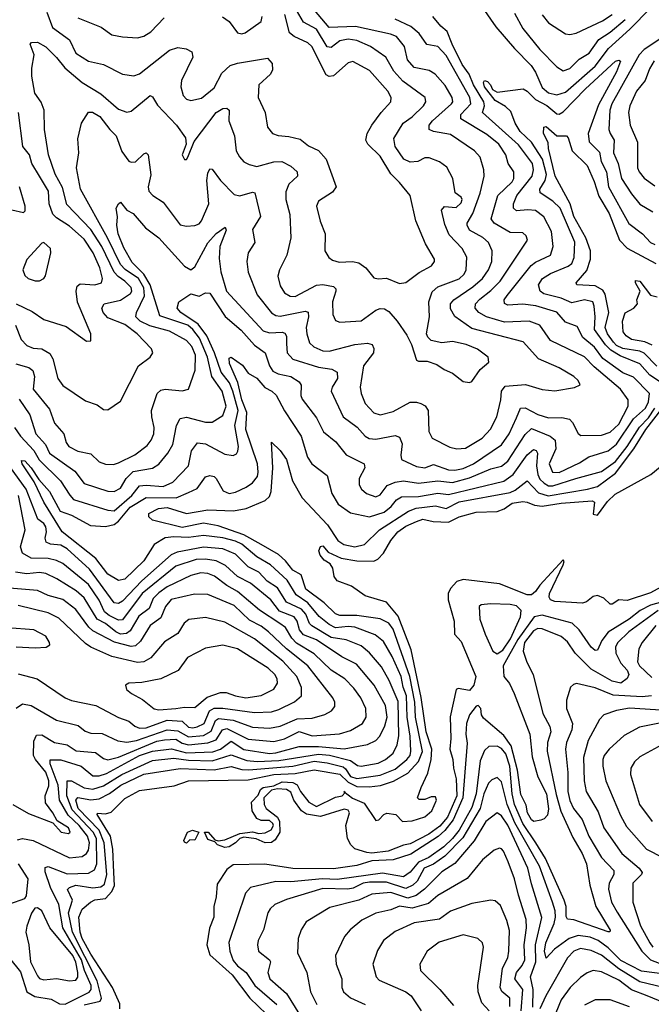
# Model space of a CAD drawing. Extents: x 1308313 to 1441400, y 959662 to 1036319.
# Tile 614 of 656: x 1393252 to 1396218, y 998336 to 1002960. Entities that reach past the tile are written whole.
import ezdxf

# ---------------------------------------------------------------- set-up
doc = ezdxf.new("R2010")
doc.units = 0

msp = doc.modelspace()

# ---------------------------------------------------------------- linework, layer by layer
at = {"layer": '0CON10XD'}
for points in [[(1395385, 1003076.9), (1395487.2, 1002927.2), (1395575.2, 1002825.2), (1395654.7, 1002745), (1395675, 1002714.4), (1395705, 1002641.8), (1395736.1, 1002616.1), (1395775, 1002607.5), (1395815, 1002620.4), (1395955, 1002742.4), (1396016.5, 1002825), (1396116.9, 1002915), (1396214.9, 1003015)], [(1393232, 1001525), (1393258, 1001458), (1393285, 1001430), (1393315, 1001417.5), (1393355, 1001414.7), (1393393.2, 1001393.2), (1393407.7, 1001367.7), (1393431.2, 1001275), (1393455, 1001241.5), (1393560.9, 1001170.9), (1393615, 1001151.9), (1393645, 1001130), (1393665, 1001128), (1393725, 1001169.2), (1393808.9, 1001335), (1393864, 1001375), (1393877.5, 1001395), (1393870, 1001415), (1393804, 1001485), (1393745, 1001528.6), (1393665, 1001560.5), (1393643.9, 1001585), (1393637.8, 1001605), (1393648.1, 1001625), (1393725, 1001643.3), (1393772, 1001675), (1393777.7, 1001685), (1393775, 1001702.7), (1393745, 1001732.4), (1393713.4, 1001753.4), (1393695, 1001774.3), (1393637.3, 1001895), (1393585, 1001975.2), (1393472.8, 1002092.8), (1393452.6, 1002172.6), (1393418.1, 1002235), (1393386.5, 1002325), (1393368.2, 1002445), (1393366.8, 1002535), (1393352.9, 1002572.9), (1393323.3, 1002615), (1393308.2, 1002695), (1393308, 1002732), (1393319.5, 1002795), (1393300.5, 1002845), (1393306.4, 1002853.6), (1393335, 1002855.4), (1393375, 1002833.2), (1393425, 1002783.3), (1393463.9, 1002733.9), (1393544.8, 1002664.8), (1393632.6, 1002612.6), (1393715, 1002540.8), (1393755, 1002525.4), (1393775, 1002530.4), (1393865, 1002604.3), (1393875, 1002597.5), (1393898.4, 1002558.4), (1393988.8, 1002465), (1394030, 1002405), (1394034.2, 1002375), (1394014.2, 1002325), (1394025, 1002304), (1394035, 1002303.8), (1394042, 1002315), (1394071.2, 1002388.8), (1394175, 1002524.5), (1394205, 1002543.6), (1394225, 1002544.3), (1394235.6, 1002535), (1394233.9, 1002485), (1394260.7, 1002415), (1394268.8, 1002345), (1394283.3, 1002316.7), (1394305, 1002293.3), (1394329.5, 1002279.5), (1394365, 1002270.9), (1394445, 1002293.2), (1394483.3, 1002295), (1394525, 1002272.9), (1394555, 1002245.6), (1394556.4, 1002225), (1394515, 1002187.8), (1394501.4, 1002151.4), (1394502.1, 1002115), (1394520.6, 1002045), (1394525.4, 1001935), (1394506.9, 1001855), (1394472.1, 1001785), (1394464.6, 1001755), (1394475, 1001710), (1394495, 1001676.9), (1394522.1, 1001662.1), (1394545, 1001660.8), (1394645, 1001713.8), (1394675, 1001715.8), (1394725, 1001707.7), (1394735.9, 1001695.9), (1394737.1, 1001685), (1394721.5, 1001635), (1394722.7, 1001575), (1394735, 1001547.5), (1394755, 1001538.9), (1394855, 1001546), (1394925, 1001595.4), (1394945, 1001603.8), (1394965, 1001602.9), (1394985, 1001590.5), (1395024.4, 1001545), (1395069.2, 1001479.2), (1395091.9, 1001435), (1395115, 1001361.2), (1395125, 1001355.8), (1395165, 1001356.9), (1395210.9, 1001340.9), (1395245, 1001317.1), (1395285, 1001300), (1395335, 1001260.8), (1395365, 1001256), (1395375, 1001261.2), (1395415, 1001318), (1395455, 1001351.2), (1395452.5, 1001375), (1395402.4, 1001412.4), (1395349.2, 1001435), (1395285, 1001449.3), (1395235, 1001442.7), (1395185, 1001452.9), (1395168.6, 1001468.6), (1395162.7, 1001485), (1395176.6, 1001565), (1395173.8, 1001635), (1395188.2, 1001681.8), (1395215, 1001706.2), (1395315, 1001742.9), (1395338.8, 1001765), (1395348.9, 1001785), (1395352.2, 1001845), (1395329.3, 1001885), (1395269.4, 1001949.4), (1395248.2, 1001998.2), (1395232, 1002065), (1395246.4, 1002083.6), (1395301.7, 1002078.3), (1395325, 1002100.8), (1395329.3, 1002115), (1395325, 1002127.3), (1395296.8, 1002146.8), (1395286.5, 1002215), (1395257.8, 1002267.7), (1395222.9, 1002292.9), (1395175, 1002311.8), (1395155, 1002311.8), (1395121.4, 1002295), (1395085, 1002291.2), (1395055.2, 1002305.2), (1395015.7, 1002365), (1395008.5, 1002401.5), (1395052.7, 1002475), (1395095, 1002504.2), (1395148.2, 1002555), (1395159.2, 1002575), (1395155.3, 1002595.2), (1395050.8, 1002670.8), (1395008.7, 1002718.7), (1394971.3, 1002785), (1394900, 1002835), (1394835, 1002863.3), (1394795, 1002868.9), (1394755, 1002860.2), (1394715, 1002829.7), (1394695, 1002832.7), (1394645.1, 1002915.1), (1394585, 1002949.3), (1394552.2, 1003005)], [(1393233.4, 1001343.4), (1393295, 1001327.3), (1393313.3, 1001313.3), (1393321.6, 1001285), (1393314.7, 1001225), (1393391.6, 1001131.6), (1393414.6, 1001065), (1393458.8, 1001015), (1393470.3, 1000975), (1393482.8, 1000955), (1393525, 1000934.3), (1393585, 1000921.1), (1393625, 1000883.8), (1393655, 1000872), (1393691.8, 1000871.8), (1393715, 1000879.4), (1393792.8, 1000917.2), (1393850.1, 1000959.9), (1393869.1, 1000985), (1393881.6, 1001015), (1393883.4, 1001045), (1393871.6, 1001095), (1393871.3, 1001125), (1393897.9, 1001205), (1393915, 1001220.9), (1393934.7, 1001225.3), (1394015, 1001217.5), (1394043.8, 1001225), (1394075.3, 1001315), (1394077.6, 1001385), (1394059.8, 1001425), (1394035, 1001454.3), (1393955, 1001496.7), (1393863.2, 1001523.2), (1393818, 1001545), (1393797.6, 1001565), (1393799.7, 1001585), (1393837.1, 1001662.9), (1393835, 1001701.4), (1393809, 1001745), (1393746.9, 1001786.9), (1393725, 1001810.8), (1393664.4, 1001935), (1393537.3, 1002165), (1393518.2, 1002265), (1393530, 1002335), (1393525, 1002400), (1393542.5, 1002475), (1393574.4, 1002525.6), (1393593.6, 1002526.4), (1393628.5, 1002505), (1393675, 1002444.6), (1393704.7, 1002415), (1393730.9, 1002340.9), (1393765, 1002296.2), (1393775, 1002290.4), (1393795, 1002292.3), (1393835, 1002330), (1393845, 1002334.4), (1393855, 1002326.2), (1393868.3, 1002231.7), (1393855.4, 1002175), (1393858.8, 1002155), (1393876.9, 1002135), (1393925, 1002103.3), (1394005, 1001996.9), (1394035, 1001990.6), (1394075, 1001994.4), (1394095, 1002002.2), (1394106.2, 1002015), (1394140.3, 1002095), (1394130.2, 1002205), (1394135, 1002240), (1394145, 1002260), (1394155, 1002257.5), (1394195.2, 1002205.2), (1394258.7, 1002138.7), (1394285, 1002133.2), (1394345, 1002149.6), (1394356.7, 1002146.7), (1394383.3, 1002036.7), (1394345.5, 1001975), (1394356.1, 1001913.9), (1394324.6, 1001865), (1394317.9, 1001825), (1394324, 1001775), (1394367.7, 1001667.7), (1394435, 1001583.4), (1394455, 1001571.1), (1394475, 1001567.8), (1394591.8, 1001591.8), (1394606.7, 1001586.8), (1394608.1, 1001565), (1394597.9, 1001515), (1394600, 1001485), (1394613.2, 1001443.2), (1394633.4, 1001423.4), (1394675, 1001405.7), (1394705, 1001403.8), (1394825, 1001434.2), (1394885, 1001440.3), (1394906.7, 1001435), (1394915.3, 1001415.3), (1394912.9, 1001395), (1394866.4, 1001335), (1394850.9, 1001235), (1394855.3, 1001205.3), (1394875, 1001157.8), (1394914.4, 1001114.4), (1394945, 1001104.7), (1395005, 1001120.6), (1395085, 1001163.8), (1395115, 1001164.5), (1395135, 1001157.5), (1395156.5, 1001146.5), (1395170, 1001125), (1395173.6, 1001026.4), (1395188.6, 1000995), (1395272.6, 1000952.6), (1395305, 1000944.7), (1395345, 1000947.3), (1395423.8, 1000995), (1395463.2, 1001036.8), (1395492.4, 1001095), (1395512.1, 1001175), (1395515.3, 1001215), (1395531.6, 1001238.4), (1395626.8, 1001246.8), (1395705, 1001222.9), (1395765, 1001217.3), (1395857.5, 1001232.5), (1395883.3, 1001245), (1395874.3, 1001265), (1395855, 1001284.4), (1395785.2, 1001325.2), (1395687.8, 1001367.8), (1395617.1, 1001447.1), (1395375, 1001509.5), (1395295.8, 1001565.8), (1395275, 1001602), (1395275.3, 1001625), (1395291.1, 1001645), (1395379.7, 1001705), (1395424.9, 1001745.1), (1395452.8, 1001785), (1395468.4, 1001825), (1395470.3, 1001875), (1395453.9, 1001913.9), (1395426.8, 1001936.8), (1395365, 1001972.2), (1395352.6, 1001995), (1395352.9, 1002005), (1395380.5, 1002049.5), (1395414.2, 1002145), (1395433.1, 1002225), (1395431.8, 1002255), (1395415, 1002314.2), (1395388.2, 1002345), (1395275, 1002421.6), (1395195, 1002435.4), (1395174.5, 1002445), (1395175.4, 1002465), (1395191.2, 1002485), (1395280, 1002565), (1395285.3, 1002575), (1395283.6, 1002595), (1395250.7, 1002650.7), (1395202.3, 1002705), (1395175, 1002721.4), (1395105, 1002735.7), (1395072.3, 1002772.3), (1395058.4, 1002835), (1395021.3, 1002881.3), (1394992.6, 1002892.6), (1394828.1, 1002928.1), (1394705, 1002924.3), (1394636.9, 1003005)], [(1393227.8, 1001045), (1393255.2, 1001005), (1393317.7, 1000937.7), (1393343.7, 1000893.7), (1393444, 1000794), (1393486.4, 1000726.4), (1393505, 1000707.4), (1393665, 1000657.5), (1393695, 1000653.7), (1393778.8, 1000725), (1393815, 1000771), (1393845, 1000774.6), (1393925, 1000767.7), (1393971.1, 1000788.9), (1394044.8, 1000865.2), (1394059.2, 1000935), (1394086.9, 1000973.1), (1394125, 1000968.1), (1394215, 1000920), (1394255, 1000913.6), (1394269.2, 1000920.8), (1394276.9, 1000933.1), (1394278.7, 1000955), (1394262.5, 1001055), (1394278.2, 1001125), (1394253.1, 1001215), (1394237.1, 1001255), (1394198.4, 1001305), (1394167.3, 1001395), (1394131.2, 1001475), (1394089.8, 1001529.8), (1394009.1, 1001585), (1393991.6, 1001605), (1393998.9, 1001635), (1394055, 1001673.4), (1394095, 1001662.5), (1394125, 1001678.1), (1394145, 1001675.5), (1394216.8, 1001566.8), (1394291.4, 1001501.4), (1394355, 1001431.1), (1394405, 1001395.5), (1394424.3, 1001335), (1394440.1, 1001310.1), (1394465, 1001296.9), (1394525, 1001284.7), (1394565, 1001258.9), (1394573.9, 1001243.9), (1394572.3, 1001195), (1394578.5, 1001178.5), (1394645, 1001090.5), (1394677.9, 1001025), (1394737, 1000977), (1394753.9, 1000956.1), (1394785, 1000917.2), (1394870, 1000875), (1394872.7, 1000855), (1394846, 1000805), (1394845.4, 1000775), (1394857.3, 1000755), (1394880, 1000735), (1394925, 1000718.8), (1394945, 1000728.5), (1394978.1, 1000771.9), (1395015, 1000788.8), (1395055, 1000794.4), (1395125, 1000783.3), (1395215, 1000794), (1395285, 1000786.4), (1395365, 1000808.1), (1395465, 1000850.5), (1395515, 1000863.3), (1395545, 1000886.7), (1395625, 1001012.4), (1395655, 1001040.2), (1395743.6, 1001005), (1395767.1, 1000985), (1395770.5, 1000945), (1395738.3, 1000875), (1395754.8, 1000834.8), (1395785, 1000834.2), (1395881.4, 1000878.6), (1395925, 1000906.7), (1396015, 1000936), (1396055, 1000966), (1396135.1, 1001084.9), (1396191.2, 1001135), (1396205.7, 1001165), (1396209.6, 1001205), (1396135, 1001281.8), (1396085, 1001302.3), (1395989.8, 1001369.8), (1395951.5, 1001421.5), (1395896.9, 1001466.9), (1395869.9, 1001519.9), (1395815, 1001538.9), (1395775, 1001586.6), (1395675.7, 1001615.7), (1395615, 1001623.6), (1395545, 1001620), (1395528.1, 1001628.1), (1395527.3, 1001645), (1395540.5, 1001665), (1395653.9, 1001806.1), (1395675, 1001822.2), (1395745.5, 1001855), (1395756.6, 1001895), (1395749.2, 1001965), (1395713.5, 1002035), (1395673.8, 1002063.8), (1395637.6, 1002067.6), (1395585, 1002063.2), (1395571.6, 1002075), (1395571.4, 1002095), (1395586.9, 1002135), (1395658.9, 1002225), (1395664.8, 1002255), (1395660.4, 1002285), (1395595, 1002371.9), (1395425.8, 1002525), (1395435.1, 1002555), (1395431, 1002575), (1395382.5, 1002655), (1395362, 1002705), (1395330.5, 1002750.5), (1395282.2, 1002845), (1395260, 1002905), (1395230, 1002930), (1395192.2, 1002975)], [(1393248.6, 1001178.6), (1393299.2, 1001105), (1393327, 1001015), (1393373, 1000965), (1393392, 1000925), (1393509.9, 1000839.9), (1393555, 1000782.7), (1393665, 1000745.8), (1393694.7, 1000744.7), (1393725, 1000759.4), (1393752, 1000805), (1393785, 1000839), (1393875, 1000853.8), (1393905, 1000872.1), (1393948, 1000925), (1393970.8, 1000965), (1393987.5, 1001055), (1394005, 1001087.1), (1394035, 1001093.7), (1394125, 1001070.3), (1394155, 1001070.6), (1394205, 1001101.2), (1394221.6, 1001145), (1394202.4, 1001215), (1394154.2, 1001285), (1394133.2, 1001375), (1394096.4, 1001465), (1394065, 1001505.1), (1394040.8, 1001525), (1393909.5, 1001569.5), (1393864.7, 1001715), (1393835.4, 1001765.4), (1393780.2, 1001820.2), (1393741.5, 1001888.5), (1393714, 1001955), (1393707.7, 1001995), (1393711.6, 1002035), (1393704.7, 1002075), (1393715, 1002096), (1393725, 1002102.5), (1393755, 1002066), (1393785, 1002050), (1393842.8, 1001982.7), (1393905, 1001935.3), (1394025, 1001802.4), (1394055, 1001785.9), (1394075, 1001799.6), (1394135, 1001911.9), (1394175, 1001955.9), (1394216.5, 1001986.5), (1394221.7, 1001971.7), (1394192.2, 1001895), (1394189.2, 1001839.2), (1394195.7, 1001775.7), (1394223.1, 1001685), (1394395, 1001499.7), (1394425, 1001490.2), (1394485, 1001492.4), (1394497.5, 1001487.5), (1394504.7, 1001474.7), (1394505, 1001437.5), (1394507.6, 1001395), (1394535, 1001366.4), (1394655, 1001327.6), (1394718.4, 1001318.4), (1394743.1, 1001305), (1394744.6, 1001275), (1394718.5, 1001235), (1394713.8, 1001215), (1394771.1, 1001095), (1394836.6, 1001046.6), (1394874, 1001004), (1394892.6, 1000992.6), (1394925, 1000989.8), (1395015, 1001006.9), (1395035, 1001000), (1395048.8, 1000968.8), (1395042.2, 1000915), (1395045.3, 1000895.3), (1395115, 1000861.1), (1395154.7, 1000855.3), (1395195, 1000870.8), (1395265, 1000846.2), (1395295, 1000844.2), (1395335, 1000853), (1395383.2, 1000875), (1395515, 1000964.1), (1395550.4, 1001015), (1395585, 1001090.6), (1395604.6, 1001135), (1395625, 1001137.3), (1395685, 1001106.5), (1395735, 1001089.8), (1395797.6, 1001092.4), (1395834.2, 1001084.2), (1395848.7, 1001068.7), (1395875, 1001016.9), (1395887.5, 1001007.5), (1395985, 1001008.4), (1396025, 1001022.6), (1396065, 1001060), (1396110, 1001145), (1396109.4, 1001175), (1396073.3, 1001225), (1395949.2, 1001329.2), (1395905, 1001376.8), (1395745, 1001454.1), (1395694.5, 1001525), (1395645, 1001544.1), (1395528.9, 1001538.9), (1395444.9, 1001564.9), (1395407.7, 1001585), (1395390.6, 1001605), (1395392.9, 1001625), (1395412.8, 1001647.2), (1395465, 1001687.8), (1395508.4, 1001731.6), (1395636.4, 1001925), (1395630.5, 1001945), (1395615, 1001959.5), (1395555, 1001960.6), (1395480, 1002005), (1395466.6, 1002025), (1395497.2, 1002135), (1395565, 1002199.1), (1395572, 1002215), (1395572.4, 1002245), (1395545.2, 1002285.2), (1395535, 1002325.5), (1395502.4, 1002375), (1395445, 1002421.3), (1395323.5, 1002495), (1395323.2, 1002515), (1395370.7, 1002565), (1395365.2, 1002595), (1395255, 1002792.5), (1395215, 1002834.1), (1395163.8, 1002843.8), (1395128.4, 1002895), (1395088.8, 1002928.8), (1395015, 1002962.4)], [(1393378.6, 1002995), (1393405, 1002923.2), (1393485.2, 1002865.2), (1393515, 1002803.1), (1393575, 1002765.9), (1393645, 1002750.4), (1393735, 1002704.6), (1393787.2, 1002697.2), (1393815, 1002706.1), (1393955, 1002816.9), (1393995, 1002829.2), (1394033.8, 1002823.8), (1394059.4, 1002809.4), (1394064.4, 1002785), (1394011.8, 1002675), (1394008.2, 1002645), (1394019.1, 1002605), (1394035, 1002587.5), (1394055, 1002580), (1394105, 1002592.3), (1394165, 1002640.8), (1394201, 1002709), (1394240, 1002745), (1394275, 1002755.9), (1394415, 1002778.9), (1394438.1, 1002755), (1394439.5, 1002725), (1394428.9, 1002705), (1394375.4, 1002655), (1394372.3, 1002595), (1394404.4, 1002525), (1394415.6, 1002455), (1394439.2, 1002425), (1394465, 1002416.2)], [(1393525, 1002969.5), (1393634.7, 1002924.7), (1393685, 1002889.5), (1393735, 1002880), (1393804.6, 1002874.6), (1393835, 1002882.5), (1393867.2, 1002902.8), (1393930.5, 1002969.5)], [(1394203.8, 1002973.8), (1394235, 1002951.4), (1394275, 1002898.6), (1394295, 1002893.3), (1394310.7, 1002899.3), (1394385, 1002951.2), (1394390.6, 1002975)], [(1394465, 1002416.2), (1394515, 1002411.9), (1394568.7, 1002398.7), (1394608.5, 1002368.5), (1394655.7, 1002345.7), (1394691.8, 1002305), (1394738.5, 1002175), (1394720.5, 1002149.5), (1394655, 1002107.8), (1394645.6, 1002085), (1394663.5, 1002013.5), (1394686.1, 1001955), (1394684.6, 1001874.6), (1394703.8, 1001843.8), (1394721.1, 1001831.1), (1394751.7, 1001821.7), (1394815, 1001824.1), (1394845, 1001818), (1394877.5, 1001795), (1394915, 1001748.5), (1394935, 1001743.2), (1394975, 1001747.1), (1395035, 1001721.5), (1395065, 1001726.7), (1395127.2, 1001772.7), (1395185.7, 1001805), (1395200.6, 1001825), (1395200.6, 1001835), (1395157.7, 1001907.7), (1395111.8, 1002015), (1395085, 1002133.8), (1395036.1, 1002196.1), (1394995, 1002236.2), (1394945, 1002320), (1394886.2, 1002375), (1394877.6, 1002395), (1394882.9, 1002425), (1394905.2, 1002464.8), (1394949.2, 1002525), (1394995.4, 1002575), (1394996.1, 1002595), (1394980.9, 1002625), (1394895, 1002721.6), (1394815.7, 1002764.3), (1394795, 1002757.1), (1394725, 1002696.9), (1394705, 1002692.9), (1394691.5, 1002701.5), (1394623.2, 1002835), (1394605, 1002852.1), (1394540.6, 1002880.6), (1394519.2, 1002899.2), (1394497.5, 1002985)], [(1395575, 1002990.8), (1395615, 1002919.6), (1395695, 1002820.4), (1395775, 1002738.2), (1395805, 1002720.4), (1395835, 1002730.3), (1395880, 1002775), (1395926.8, 1002803.2), (1395972.2, 1002867.8), (1396025, 1002902.2), (1396095, 1002960.5)], [(1395705, 1002983.1), (1395735, 1002945.5), (1395815, 1002894.6), (1395835, 1002890.8), (1395865, 1002897.7), (1395988.9, 1002955), (1396035, 1002984)], [(1396272.6, 1002877.4), (1396185, 1002820.6), (1396160.8, 1002795), (1396032.1, 1002565), (1396023.8, 1002535), (1396019.2, 1002445), (1396024.6, 1002425), (1396044.4, 1002394.4), (1396041.4, 1002335), (1396063.1, 1002285), (1396077.9, 1002215), (1396125, 1002143.1), (1396165, 1002094.6), (1396225, 1002058.1)], [(1396265.6, 1001255), (1396210.9, 1001290.9), (1396165, 1001343.2), (1396071.7, 1001381.7), (1396027.7, 1001407.7), (1396003.1, 1001433.1), (1395951.4, 1001505), (1395954.1, 1001565), (1395950.6, 1001615), (1395942.9, 1001635), (1395905, 1001644.4), (1395845, 1001629.8), (1395795, 1001653.1), (1395713.5, 1001673.5), (1395696.8, 1001685), (1395688.4, 1001715), (1395706.9, 1001745), (1395745, 1001768.3), (1395828, 1001802), (1395844.2, 1001815.8), (1395856.6, 1001843.4), (1395858.8, 1001915), (1395789.5, 1002075), (1395755, 1002107.6), (1395696.6, 1002146.6), (1395694.8, 1002165), (1395719.1, 1002205), (1395726.1, 1002233.9), (1395707.8, 1002305), (1395655.1, 1002385.1), (1395602.1, 1002435), (1395578, 1002475), (1395558.6, 1002528.6), (1395533.3, 1002553.2), (1395485, 1002580), (1395435, 1002645.6), (1395430.4, 1002665), (1395435, 1002674.3), (1395449.5, 1002669.5), (1395463.1, 1002655), (1395472, 1002632), (1395495, 1002620), (1395615.8, 1002635), (1395635, 1002624.7), (1395673.9, 1002585), (1395727.1, 1002557.1), (1395775, 1002518.1), (1395785, 1002516.3), (1395805, 1002527.5), (1395909.5, 1002635), (1396049.6, 1002765), (1396065, 1002770.8), (1396073.3, 1002765), (1396055.2, 1002715), (1395969.9, 1002560.1), (1395922.4, 1002425), (1395926, 1002386), (1395975, 1002338.2), (1395983.2, 1002295), (1396007.1, 1002245), (1396017.6, 1002175), (1396112.6, 1002002.6), (1396176.4, 1001955), (1396215, 1001913.5), (1396235, 1001903.8)], [(1396232.2, 1002767.8), (1396209.8, 1002730.2), (1396190, 1002675), (1396149, 1002625), (1396117.6, 1002555), (1396111.7, 1002525), (1396119.2, 1002465), (1396152.8, 1002385), (1396153.5, 1002265), (1396161.1, 1002245), (1396185.2, 1002215.2), (1396235, 1002180)], [(1393235, 1001625.8), (1393309.5, 1001589.5), (1393365, 1001552.1), (1393469.5, 1001519.5), (1393565, 1001450), (1393585, 1001452.5), (1393585.8, 1001485), (1393523.6, 1001633.6), (1393516.4, 1001685), (1393521.9, 1001708.1), (1393535, 1001720), (1393605, 1001714.8), (1393635.2, 1001724.8), (1393640, 1001745), (1393627.7, 1001795), (1393596.2, 1001865), (1393555, 1001929.3), (1393485, 1001990.7), (1393425, 1002028.9), (1393407.4, 1002047.4), (1393389.4, 1002095), (1393386.5, 1002155), (1393343.9, 1002225), (1393309.3, 1002285), (1393297.5, 1002325), (1393265.9, 1002365), (1393245.3, 1002525)], [(1396243.5, 1001333.5), (1396185, 1001393.5), (1396163.8, 1001403.8), (1396085, 1001415.3), (1396055, 1001430.1), (1396040.8, 1001445), (1396013.2, 1001485), (1396001.9, 1001515), (1396018.6, 1001585), (1396001.9, 1001671.9), (1395990.4, 1001690.4), (1395955, 1001710.3), (1395868, 1001715), (1395865.6, 1001725), (1395915, 1001782.1), (1395933.3, 1001835), (1395932.3, 1001875), (1395910.7, 1001935), (1395855, 1002035.3), (1395837.6, 1002095), (1395767.2, 1002225), (1395734.6, 1002355), (1395733.4, 1002383.4), (1395711.4, 1002425), (1395712.9, 1002455), (1395725, 1002458.9), (1395775, 1002415.3), (1395820, 1002415), (1395828.1, 1002405), (1395846.1, 1002345), (1395916.6, 1002275), (1395949.6, 1002199.6), (1395971.4, 1002131.4), (1396019.6, 1002049.6), (1396068.4, 1001925), (1396105, 1001886.8), (1396238.9, 1001815)], [(1393215, 1002067.8), (1393270, 1002055), (1393277.1, 1002062.9), (1393277.8, 1002085), (1393251.2, 1002175)], [(1393325, 1001733.1), (1393345, 1001734.3), (1393365, 1001744), (1393373.2, 1001756.8), (1393398, 1001865), (1393395.8, 1001885.8), (1393365, 1001913.3), (1393355, 1001910), (1393285.5, 1001834.5), (1393265.7, 1001785), (1393275, 1001758.8), (1393291.2, 1001745), (1393325, 1001733.1)], [(1396222.2, 1001432.2), (1396187.9, 1001447.9), (1396125, 1001458.4), (1396100.5, 1001475), (1396086.7, 1001495), (1396083.3, 1001545), (1396095, 1001583.3), (1396136.7, 1001605), (1396153.3, 1001625), (1396150, 1001645), (1396165.5, 1001685.5), (1396144.5, 1001725), (1396144.6, 1001735.4), (1396165, 1001731.5), (1396215, 1001666), (1396245, 1001658.6)], [(1393555, 998333.7), (1393629.7, 998350.3), (1393635.5, 998365), (1393615.7, 998445.7), (1393499.6, 998675), (1393481.6, 998765), (1393500.3, 998825), (1393476.5, 998875), (1393485.4, 998885), (1393515, 998894.9), (1393595, 998882.4), (1393632.1, 998887.9), (1393649.9, 998900.1), (1393660.6, 998945), (1393648.6, 999095), (1393624.6, 999154.6), (1393526.5, 999255), (1393516, 999295), (1393525, 999306.7), (1393585, 999296.9), (1393625, 999301), (1393673.9, 999326.1), (1393726.9, 999365), (1393835, 999416.5), (1394005, 999443.4), (1394165, 999437.5), (1394245, 999452.3), (1394295, 999438.7), (1394327.4, 999437.4), (1394535, 999454.2), (1394635, 999477.2), (1394695, 999470.5), (1394770.7, 999450.7), (1394782.2, 999442.2), (1394805, 999405.8), (1394835, 999396.6), (1394945, 999411.4), (1395015, 999440.7), (1395070.2, 999485), (1395085.2, 999505), (1395089.1, 999525), (1395085.6, 999595), (1395071, 999685), (1395068.5, 999785), (1395052.3, 999825), (1395043.5, 999875), (1395000.3, 999969.7), (1394960.2, 1000040.2), (1394921.2, 1000071.2), (1394825, 1000106.8), (1394795, 1000110.8), (1394735, 1000104.1), (1394705, 1000119), (1394658, 1000158), (1394605, 1000221), (1394549.6, 1000259.6), (1394507.6, 1000327.6), (1394430.3, 1000400.3), (1394365, 1000438.1), (1394295, 1000497.8), (1394265, 1000511.6), (1394205, 1000526.8), (1394115, 1000538), (1394045, 1000527.8), (1393975, 1000531.9), (1393935, 1000526.4), (1393883.8, 1000496.2), (1393835, 1000419.3), (1393745, 1000332), (1393715, 1000325.7), (1393665.7, 1000355.7), (1393609.7, 1000429.7), (1393450.5, 1000555), (1393364.8, 1000695), (1393319.5, 1000789.5), (1393263.1, 1000875), (1393260.7, 1000889.3), (1393275, 1000888.2), (1393305, 1000855.3), (1393340.8, 1000800.7), (1393391.3, 1000745), (1393441.4, 1000651.4), (1393495, 1000633.3), (1393584.7, 1000584.7), (1393655, 1000579.5), (1393695, 1000589.5), (1393715, 1000605.1), (1393769.8, 1000670.2), (1393845, 1000716.9), (1393986.1, 1000713.9), (1394045, 1000739.4), (1394085, 1000759.1), (1394125, 1000812.5), (1394145, 1000820), (1394165, 1000814.5), (1394174.8, 1000804.8), (1394207.5, 1000747.5), (1394235.3, 1000735.3), (1394265, 1000740.5), (1394315.5, 1000765), (1394345.4, 1000785), (1394367.8, 1000815), (1394371.8, 1000835), (1394367.8, 1000875), (1394313.8, 1001035), (1394318, 1001115), (1394294.2, 1001175), (1394276.9, 1001256.9), (1394236.3, 1001345), (1394235, 1001370), (1394244.3, 1001375.7), (1394298.3, 1001338.3), (1394325, 1001300.8), (1394365, 1001277.3), (1394402.7, 1001232.7), (1394435.9, 1001215.9), (1394456.8, 1001196.8), (1394495, 1001123.1), (1394574, 1001005), (1394603.8, 1000905), (1394623.7, 1000873.7), (1394695, 1000818.9), (1394717.1, 1000735), (1394748, 1000685), (1394805, 1000643.5), (1394895, 1000625.9), (1394962.8, 1000647.2), (1394996.2, 1000673.8), (1395021.2, 1000705), (1395045, 1000718.9), (1395125, 1000721.6), (1395215, 1000736.3), (1395265, 1000730.9), (1395525, 1000792.6), (1395569.1, 1000825), (1395635, 1000916.8), (1395665, 1000941.1), (1395677.4, 1000937.4), (1395683.4, 1000925), (1395678.2, 1000865), (1395684.9, 1000825), (1395695, 1000802.8), (1395715, 1000782.9), (1395735, 1000771.3), (1395755, 1000770.8), (1395864.4, 1000805), (1395985, 1000839.1), (1396049.7, 1000885), (1396105, 1000956.4), (1396162.7, 1001047.3), (1396205, 1001091.1), (1396234.2, 1001135)], [(1393721.6, 998315), (1393721.3, 998338.7), (1393686.8, 998415), (1393585, 998572.2), (1393545, 998645.7), (1393535.1, 998675), (1393529.5, 998745), (1393545, 998782.5), (1393583.9, 998816.1), (1393604.1, 998825.9), (1393655, 998833.4), (1393684.6, 998865), (1393696.4, 998893.6), (1393693.8, 998955), (1393689.4, 999065), (1393678.1, 999125), (1393615, 999227.5), (1393617.1, 999232.9), (1393655, 999230), (1393681.9, 999238.1), (1393745, 999301.8), (1393815, 999339.5), (1393977.4, 999362.6), (1394045, 999385.2), (1394325, 999389.7), (1394445, 999415.8), (1394545, 999419.2), (1394635, 999436.5), (1394755, 999417.3), (1394795, 999378.7), (1394835, 999358.2), (1394893.1, 999356.9), (1394946.1, 999363.9), (1395006.6, 999383.4), (1395075, 999422.3), (1395125, 999475.6), (1395142.9, 999522.9), (1395111.4, 999685), (1395107.1, 999755), (1395084.1, 999875), (1395005, 1000098.2), (1394985, 1000126), (1394945, 1000147), (1394835, 1000162), (1394755, 1000162.2), (1394735, 1000170), (1394682, 1000222), (1394596.1, 1000285), (1394573.1, 1000353.1), (1394535, 1000375.2), (1394499.5, 1000419.5), (1394467.8, 1000447.8), (1394386, 1000496), (1394305, 1000540.8), (1394183.8, 1000583.8), (1394115, 1000594.9), (1394015, 1000576), (1393875, 1000610.5), (1393858, 1000625), (1393858.3, 1000641.7), (1393903.8, 1000665), (1393945, 1000670), (1394035, 1000640.8), (1394135, 1000658.7), (1394256.3, 1000653.7), (1394315.7, 1000664.3), (1394405, 1000701.6), (1394425, 1000720.4), (1394432.2, 1000745), (1394440, 1000855), (1394435, 1000976.2), (1394475, 1000936.7), (1394504.7, 1000895), (1394532.8, 1000795), (1394579.1, 1000715), (1394697.2, 1000587.2), (1394745.5, 1000515), (1394773.3, 1000495), (1394825, 1000485.2), (1394870.4, 1000495), (1394941.9, 1000565), (1395077.3, 1000652.7), (1395113.5, 1000666.5), (1395205, 1000676.6), (1395255, 1000663.8), (1395315, 1000696.4), (1395555, 1000739.5), (1395579.1, 1000750.9), (1395635, 1000794.2), (1395688.7, 1000738.7), (1395733.5, 1000723.5), (1395918, 1000755), (1395965, 1000767.5), (1396049.3, 1000830.7), (1396135.5, 1000945), (1396191.9, 1001035), (1396267.8, 1001132.2)], [(1393144.8, 998624.8), (1393255, 998488.1), (1393285.2, 998395.2), (1393323.3, 998373.3), (1393399.7, 998359.7), (1393438.6, 998338.6), (1393465, 998337), (1393577.5, 998392.5), (1393586.9, 998405), (1393587.2, 998425), (1393556.2, 998495), (1393542.4, 998545), (1393453.9, 998695), (1393435.2, 998805), (1393395.7, 998885), (1393371.2, 998958.8), (1393371.8, 998978.2), (1393385, 998982.9), (1393475, 998949.5), (1393575, 998952.6), (1393602.9, 998967.1), (1393614.4, 998995.6), (1393612.9, 999115), (1393596.4, 999145), (1393498.8, 999248.8), (1393472.9, 999315), (1393475, 999385.4), (1393495, 999385.2), (1393555, 999352.6), (1393595, 999346.4), (1393645, 999362.5), (1393731.7, 999415), (1393875, 999481.6), (1393975, 999492.4), (1394045, 999482.2), (1394155, 999479.7), (1394245, 999506.9), (1394319.1, 999480.9), (1394366.6, 999476.6), (1394468.7, 999481.3), (1394655, 999511.3), (1394706.3, 999506.3), (1394805, 999481.4), (1394837.7, 999457.7), (1394855, 999454.3), (1394935, 999469.2), (1394970.4, 999485), (1395005, 999515.9), (1395024.8, 999555), (1395032.6, 999597.4), (1395028.9, 999758.9), (1394987.1, 999857.2), (1394950.5, 999920.5), (1394895, 999987.1), (1394855, 1000019.3), (1394785, 1000047.4), (1394715, 1000058.2), (1394624, 1000114), (1394613.2, 1000125), (1394595, 1000168.7), (1394575, 1000191.1), (1394505, 1000224.1), (1394462.2, 1000292.2), (1394413.6, 1000323.6), (1394375, 1000365.6), (1394325, 1000390.9), (1394265, 1000450), (1394205, 1000474.5), (1394115, 1000482.3), (1393991.2, 1000458.8), (1393962.7, 1000447.3), (1393825.3, 1000324.7), (1393735, 1000229), (1393715, 1000218.9), (1393695, 1000221.3), (1393579.1, 1000379.1), (1393473.9, 1000475), (1393445, 1000492.7), (1393396.6, 1000496.6), (1393376.6, 1000506.6), (1393370.9, 1000525), (1393377.2, 1000555), (1393375, 1000579.2), (1393364.5, 1000594.5), (1393336.2, 1000615), (1393282.8, 1000755), (1393188, 1000885)], [(1396280, 1000305), (1396215, 1000268.4), (1396105, 1000232.7), (1396065, 1000235.6), (1396035, 1000215.7), (1396024.5, 1000214.5), (1395995, 1000244), (1395965, 1000255.8), (1395945, 1000252), (1395913.2, 1000226.8), (1395895, 1000220), (1395765, 1000227.8), (1395745, 1000236), (1395738.3, 1000248.3), (1395739.6, 1000265), (1395805, 1000399.2), (1395809.5, 1000415), (1395805, 1000424), (1395694.8, 1000305.2), (1395675, 1000274.7), (1395655, 1000259.7), (1395635, 1000259.6), (1395505, 1000311.3), (1395335, 1000330.7), (1395305, 1000321.2), (1395275, 1000289.6), (1395264.4, 1000265), (1395264.1, 1000235), (1395291.6, 1000135), (1395293.3, 1000075), (1395325, 1000040), (1395393.3, 999875), (1395383.9, 999835), (1395365, 999809.2), (1395311.1, 999818.9), (1395301.1, 999815), (1395273.3, 999686.7), (1395276.1, 999585), (1395271.3, 999535), (1395286.5, 999486.5), (1395288.8, 999445), (1395301.8, 999395), (1395304.3, 999315), (1395260.4, 999215), (1395225, 999172.6), (1395173.3, 999135), (1395085, 999089.3), (1395055, 999083.9), (1394981.9, 999055), (1394905.7, 999045.7), (1394881.5, 999048.5), (1394825.8, 999065.8), (1394807.3, 999085), (1394791.9, 999115), (1394783.3, 999175), (1394800, 999235), (1394795, 999247.8), (1394775, 999252.2), (1394665, 999218.4), (1394599, 999229), (1394575.2, 999245.2), (1394538.9, 999295), (1394525, 999332.5), (1394505, 999345.4), (1394462.3, 999347.7), (1394435, 999342.1), (1394398.5, 999305), (1394399.6, 999275), (1394410, 999255), (1394462.7, 999215), (1394472.5, 999195), (1394473.3, 999145), (1394451, 999109), (1394435, 999096.2), (1394405, 999094.6), (1394362.5, 999112.5), (1394305, 999121.3), (1394285.3, 999114.8), (1394265.9, 999094.1), (1394235, 999075.4), (1394215, 999071.8), (1394181.2, 999085), (1394168.8, 999098.8), (1394135, 999110), (1394120, 999145), (1394136.2, 999145), (1394168.3, 999108.3), (1394183.8, 999103.8), (1394215, 999108.7), (1394285, 999138.8), (1394345, 999145.9), (1394375, 999138.2), (1394405, 999142), (1394433.5, 999155), (1394443.1, 999175), (1394440.6, 999185), (1394425, 999198.9), (1394385, 999198.8), (1394365, 999208.5), (1394343.9, 999245), (1394340.5, 999285), (1394371.9, 999318.1), (1394382.7, 999345), (1394395, 999354.7), (1394445, 999361.5), (1394485, 999381.4), (1394535, 999377.3), (1394555, 999366.4), (1394570, 999335), (1394609.4, 999285), (1394645, 999264.4), (1394735, 999309.4), (1394766.7, 999315), (1394780, 999330), (1394773.8, 999336.2), (1394815, 999304.6), (1394870, 999280), (1394925, 999200), (1394938.3, 999201.7), (1394962, 999228), (1394976.4, 999233.6), (1395018, 999228), (1395050, 999195), (1395095, 999197.5), (1395155, 999216.7), (1395186.7, 999245), (1395210, 999295), (1395205, 999310), (1395185, 999310), (1395155, 999297.5), (1395128.3, 999298.3), (1395120, 999305), (1395136.7, 999355), (1395169.1, 999420.9), (1395183.9, 999486.1), (1395187, 999535), (1395161.1, 999615), (1395137.5, 999777.5), (1395090.4, 1000000.4), (1395029.6, 1000159.6), (1394974.7, 1000224.7), (1394874.7, 1000254.7), (1394809.3, 1000299.3), (1394743.3, 1000325), (1394728.8, 1000345), (1394722, 1000385), (1394710, 1000405), (1394681.9, 1000421.9), (1394663.1, 1000445), (1394657.3, 1000465), (1394663.9, 1000486.1), (1394675, 1000489.4), (1394700, 1000460), (1394762, 1000432), (1394835, 1000418), (1394915, 1000417.3), (1394933.2, 1000426.8), (1394960.4, 1000455), (1394994.1, 1000515), (1395028.2, 1000555), (1395065, 1000581.3), (1395115, 1000604.1), (1395145, 1000614.2), (1395193.9, 1000603.9), (1395265, 1000599.6), (1395315, 1000625.7), (1395395, 1000647.7), (1395495, 1000650.9), (1395527, 1000663), (1395565, 1000689), (1395615, 1000696.7), (1395635, 1000694.8), (1395669.7, 1000679.7), (1395705.7, 1000675.7), (1395795, 1000689.4), (1395940.2, 1000700.2), (1395951.4, 1000695), (1395945, 1000638), (1395965, 1000633.8), (1396012.6, 1000697.4), (1396048.8, 1000731.2), (1396215.8, 1000824.2), (1396259.7, 1000860.3)], [(1394915.8, 999834.2), (1394833, 999933), (1394765, 999967.7), (1394645, 1000047.7), (1394585, 1000072), (1394566.4, 1000095), (1394554.9, 1000134.9), (1394540.4, 1000155), (1394472.6, 1000182.6), (1394431.9, 1000235), (1394335, 1000313.9), (1394275.3, 1000345), (1394217.5, 1000397.5), (1394175, 1000419.2), (1394125, 1000427.2), (1394080, 1000425), (1393985, 1000393.4), (1393826.1, 1000265), (1393735, 1000140.9), (1393715, 1000140), (1393672.1, 1000162.1), (1393649.7, 1000179.7), (1393639.8, 1000200.2), (1393625, 1000233.9), (1393575, 1000307.4), (1393455, 1000405.6), (1393425, 1000420.6), (1393385, 1000430.4), (1393305, 1000430.9), (1393264.8, 1000455), (1393255.8, 1000485), (1393277.6, 1000565), (1393246.4, 1000725)], [(1393932.4, 999577.6), (1393985, 999581.7), (1394015, 999563), (1394045, 999554.5), (1394135.8, 999564.2), (1394175, 999578), (1394204.7, 999625.3), (1394225, 999631.2), (1394325, 999581.5), (1394445, 999570.2), (1394495, 999582.7), (1394565, 999617.7), (1394625, 999596.8), (1394753.7, 999606.3), (1394805, 999622.4), (1394861.2, 999655), (1394879.3, 999685), (1394877.6, 999725), (1394854.2, 999775), (1394820.8, 999820.8), (1394778.2, 999865), (1394715.1, 999905.1), (1394635, 999981.6), (1394551.8, 1000031.8), (1394529.7, 1000055), (1394500.7, 1000105), (1394474.2, 1000124.2), (1394377.5, 1000187.5), (1394275.3, 1000275.3), (1394225, 1000303.3), (1394166.7, 1000346.7), (1394135, 1000359.4), (1394102.1, 1000362.1), (1394055, 1000350.4), (1393945, 1000296), (1393905, 1000269.1), (1393878.4, 1000241.6), (1393859.1, 1000195), (1393810.8, 1000159.2), (1393770.6, 1000089.4), (1393753.2, 1000076.8), (1393725, 1000075.1), (1393702.4, 1000085), (1393655, 1000124.6), (1393615.1, 1000145.1), (1393555.2, 1000245), (1393517.1, 1000277.1), (1393425.5, 1000335), (1393375, 1000359.3), (1393345, 1000364.1), (1393285, 1000357.9), (1393232.2, 1000365)], [(1393235, 999726.5), (1393265, 999747.1), (1393305, 999739.2), (1393425, 999671.1), (1393525.6, 999645.6), (1393558.4, 999618.4), (1393585, 999609.7), (1393638.2, 999608.2), (1393713.2, 999573.2), (1393755, 999567), (1393799.6, 999575), (1393945, 999625.3), (1393995, 999620), (1394045, 999591.6), (1394115, 999598.3), (1394150.9, 999619.1), (1394171, 999669), (1394185, 999679), (1394255, 999670.9), (1394345, 999637.4), (1394425, 999632.9), (1394475, 999641.7), (1394555, 999677.3), (1394625, 999679.3), (1394685, 999696.8), (1394716.9, 999715), (1394731.5, 999735), (1394731.8, 999755), (1394723.1, 999775), (1394605.3, 999925.3), (1394505, 1000004.8), (1394419.7, 1000085), (1394385, 1000111.2), (1394330.3, 1000140.3), (1394258.6, 1000208.6), (1394135, 1000261.2), (1394072.7, 1000262.7), (1393963.5, 1000236.5), (1393936.1, 1000203.9), (1393915, 1000151.2), (1393863.8, 1000115), (1393819.2, 1000040.8), (1393795, 1000020.2), (1393775, 1000016.2), (1393696.5, 1000036.5), (1393595, 1000089.6), (1393576.5, 1000106.5), (1393515, 1000190.5), (1393455, 1000236.5), (1393385, 1000255.7), (1393335, 1000279), (1393185, 1000292)], [(1396345, 1000246.7), (1396215, 1000211.2), (1396166.3, 1000185), (1396114.7, 1000145), (1396015.7, 1000084.3), (1395985.7, 1000045), (1395965, 999998.9), (1395955, 999997.8), (1395935, 1000013.2), (1395878.8, 1000095), (1395845.8, 1000125.8), (1395705, 1000164.2), (1395667.8, 1000155), (1395591, 1000049), (1395521.8, 999925), (1395525.7, 999875), (1395552.8, 999842.8), (1395573.9, 999795), (1395648, 999605), (1395658.2, 999498.2), (1395684.7, 999405), (1395725.5, 999325), (1395735.4, 999254.6), (1395730, 999225), (1395715, 999206.7), (1395699.3, 999200.7), (1395665.7, 999194.3), (1395655, 999203.1), (1395636.7, 999235), (1395631.1, 999271.1), (1395605, 999321.2), (1395589.1, 999435), (1395560.1, 999550.1), (1395525, 999598.3), (1395429.5, 999679.5), (1395421, 999695), (1395417.5, 999725), (1395405, 999738.7), (1395395, 999736), (1395364.6, 999695), (1395350, 999655), (1395347.3, 999605), (1395352.7, 999562.7), (1395343, 999427), (1395333.4, 999305), (1395287.5, 999202.5), (1395248.5, 999151.5), (1395216.6, 999123.4), (1395089.3, 999040.7), (1395006, 999014), (1394905, 999009.6), (1394835, 998988.2), (1394725, 998971.6), (1394535, 998973.3), (1394403.7, 998993.7), (1394255, 998990.3), (1394225, 998968.7), (1394179.7, 998900.3), (1394175, 998840), (1394162.8, 998795), (1394163.1, 998745), (1394143.4, 998693.4), (1394130.8, 998615), (1394145, 998568), (1394249.7, 998475), (1394332.3, 998365), (1394410.2, 998290.2)], [(1393245, 999887.8), (1393333.8, 999863.8), (1393464.8, 999774.8), (1393495, 999762.4), (1393608.7, 999738.7), (1393715, 999683.2), (1393765, 999665.9), (1393791.7, 999641.7), (1393815, 999633.2), (1393845, 999634.1), (1393945, 999670.3), (1394015, 999666.2), (1394045, 999638.1), (1394065, 999634.3), (1394085, 999639), (1394117.3, 999655), (1394143.2, 999715), (1394165, 999727), (1394205, 999727.1), (1394353.7, 999706.3), (1394435, 999710.2), (1394469.5, 999720.5), (1394542.9, 999757.1), (1394574.6, 999785), (1394576, 999824), (1394553.9, 999875), (1394487.4, 999947.4), (1394355, 1000051.8), (1394215, 1000130.8), (1394125, 1000151.9), (1394046.7, 1000143.3), (1394023.7, 1000126.3), (1393995, 1000078.2), (1393931.1, 1000038.9), (1393867, 999963), (1393835, 999943.8), (1393805, 999940.8), (1393685, 999969.8), (1393585, 1000013.7), (1393560.3, 1000030.3), (1393435, 1000150), (1393385, 1000174.8), (1393315, 1000191.3), (1393245, 1000208.3)], [(1396250.5, 1000185), (1396113.3, 1000085), (1396060.3, 1000035), (1396050.2, 1000015), (1396052.2, 999985), (1396075, 999937.6), (1396104.8, 999905), (1396113.3, 999885), (1396104.2, 999865.8), (1396075.2, 999844.8), (1396035, 999854.4), (1395935, 999910.7), (1395860.5, 999985), (1395825, 1000038.9), (1395795, 1000064.1), (1395705, 1000098.8), (1395685, 1000100.8), (1395665, 1000090.7), (1395623.1, 1000035), (1395616.7, 999995), (1395633.1, 999943.1), (1395663.8, 999885), (1395708.5, 999701.5), (1395740.9, 999640.9), (1395746.8, 999615), (1395730.5, 999565), (1395728.4, 999525), (1395771.6, 999321.5), (1395793.7, 999243.7), (1395849.4, 999119.4), (1395894, 999045), (1395914.4, 998995), (1395928.8, 998895), (1395957, 998795), (1396025.6, 998684.4), (1396023.6, 998676.4), (1396015, 998676.9), (1395855, 998732.7), (1395825, 998735.7), (1395817.6, 998747.6), (1395818.6, 998795), (1395809.7, 998825), (1395720.8, 999020.8), (1395676.3, 999093.7), (1395615.4, 999185.4), (1395575.8, 999275), (1395564.9, 999325), (1395554, 999455), (1395535, 999512.4), (1395515, 999537.3), (1395495, 999547.7), (1395455, 999546), (1395435, 999527.9), (1395415, 999478.9), (1395395, 999324.4), (1395375, 999260), (1395315, 999154.4), (1395285, 999114.5), (1395243.7, 999075), (1395173.3, 999025), (1395125, 999003), (1395085, 998955.8), (1395055, 998934.3), (1394955, 998952.1), (1394742.8, 998922.8), (1394674.1, 998925.9), (1394525, 998911.5), (1394455, 998913), (1394335, 998883.8), (1394312.3, 998857.7), (1394233.8, 998626.2), (1394239.2, 998585), (1394255, 998541.1), (1394275, 998516.7), (1394315.4, 998485.4), (1394356.1, 998425), (1394459.5, 998335)], [(1395495, 999981.8), (1395520.3, 999999.7), (1395556.8, 1000053.2), (1395604, 1000155), (1395607.1, 1000185), (1395585, 1000207), (1395555, 1000214), (1395462.7, 1000217.3), (1395418.6, 1000211.4), (1395410, 1000205), (1395412.9, 1000145), (1395437.5, 1000075), (1395474.4, 999994.4), (1395495, 999981.8)], [(1393235, 1000015.5), (1393325, 1000010), (1393376.7, 1000013.3), (1393393.3, 1000025), (1393392, 1000035), (1393374, 1000065), (1393318.8, 1000095), (1393195, 1000103.6)], [(1396239.7, 1000115), (1396175.2, 1000034.8), (1396159.5, 1000005), (1396152.9, 999945), (1396163.3, 999925), (1396220.1, 999870.1)], [(1393905, 999719.5), (1393985, 999724.8), (1394025, 999731.9), (1394075, 999730.5), (1394131.8, 999778.2), (1394195, 999800.4), (1394220.7, 999800.7), (1394265, 999784.3), (1394314.3, 999775.7), (1394385, 999785.6), (1394445, 999816.2), (1394462.2, 999845), (1394461.2, 999865), (1394450.6, 999885), (1394418.7, 999915), (1394275, 1000005.2), (1394205, 1000022.9), (1394125, 1000009.2), (1394039.4, 999965), (1393995.8, 999904.2), (1393915.2, 999864.8), (1393825, 999847.5), (1393765, 999844.2), (1393748.8, 999835), (1393754, 999815), (1393776, 999795), (1393827.7, 999767.7), (1393883.3, 999723.3), (1393905, 999719.5)], [(1393241.2, 999108.8), (1393265, 999115.2), (1393315, 999105.7), (1393485, 999023.9), (1393545, 999030), (1393565, 999043.6), (1393575, 999059.3), (1393578.8, 999095), (1393569.8, 999125), (1393531.2, 999175), (1393479.9, 999225), (1393439.3, 999295), (1393432.4, 999365), (1393395.2, 999465), (1393395.2, 999484.8), (1393445, 999484.5), (1393540, 999455), (1393595, 999409.1), (1393625, 999409.5), (1393659.8, 999420.2), (1393814.8, 999505.2), (1393875, 999525.1), (1393965, 999535.8), (1394035, 999517.1), (1394158.2, 999521.8), (1394195, 999534.4), (1394245, 999571.5), (1394305, 999533.3), (1394425, 999513.9), (1394455, 999516.3), (1394565, 999546.8), (1394655, 999546.2), (1394775, 999535.9), (1394885, 999555.8), (1394925, 999574.7), (1394943.4, 999595), (1394966.7, 999643.3), (1394977.2, 999685), (1394969.2, 999739.2), (1394915.8, 999834.2)], [(1396218.8, 999785), (1396175, 999780.5), (1396038.5, 999788.5), (1395955, 999822.9), (1395867.6, 999842.4), (1395852.1, 999837.9), (1395839.4, 999825), (1395820, 999765), (1395819.6, 999725), (1395848.4, 999655), (1395844.8, 999625), (1395820.2, 999565), (1395814.8, 999535), (1395825.6, 999425), (1395826, 999335), (1395835, 999292.9), (1395852.2, 999255), (1395893.3, 999203.3), (1395925.4, 999125.4), (1395983.7, 999025), (1396042.2, 998965), (1396042.2, 998945), (1396020.8, 998905), (1396016.8, 998876.8), (1396031.1, 998815), (1396058.1, 998768.1), (1396173, 998585), (1396215, 998544.8), (1396255, 998528.7)], [(1396335, 999713.2), (1396115, 999727.1), (1396055, 999716.6), (1395994.8, 999695.2), (1395975, 999674.3), (1395921.9, 999575), (1395899.8, 999495), (1395903.5, 999385), (1395912.9, 999335), (1395969.2, 999239.2), (1395994.8, 999164.8), (1396079.7, 999045), (1396160.4, 998975), (1396174.6, 998955), (1396171.8, 998945), (1396132, 998905), (1396132.1, 998815), (1396167.4, 998705), (1396211.2, 998625), (1396225.2, 998605)], [(1396265, 999658.7), (1396162.2, 999637.8), (1396091.4, 999598.6), (1396019.6, 999535), (1395996.7, 999505), (1395990.6, 999485), (1395990.3, 999455), (1396004.7, 999385), (1396073.5, 999223.5), (1396101.5, 999171.5), (1396195, 999063.9), (1396352.5, 998985)], [(1393220, 999275), (1393292.6, 999232.6), (1393407.9, 999187.9), (1393447.1, 999145), (1393481.5, 999138.5), (1393488.9, 999145), (1393481.3, 999165), (1393427.3, 999197.3), (1393407.7, 999235), (1393372.3, 999282.3), (1393371.9, 999315), (1393388.4, 999361.6), (1393388.8, 999385), (1393375, 999425.6), (1393325.2, 999485), (1393316.2, 999505), (1393318.8, 999571.2), (1393330.2, 999599.8), (1393355, 999601.9), (1393415, 999565.3), (1393474.1, 999554.1), (1393516.4, 999526.4), (1393608.3, 999518.3), (1393645, 999491.2), (1393665, 999483.9), (1393715, 999496.7), (1393895, 999571.3), (1393932.4, 999577.6)], [(1396285, 999564.7), (1396165, 999497.5), (1396139.1, 999475), (1396121.5, 999445), (1396120, 999415), (1396163.4, 999275), (1396222.1, 999195)], [(1396293.7, 998476.3), (1396172, 998492), (1396075, 998542.4), (1396015, 998601.6), (1395968.6, 998635), (1395930.8, 998650.8), (1395875, 998658.7), (1395832.1, 998645), (1395763.8, 998595), (1395725, 998553.3), (1395717.2, 998585), (1395722.2, 998625), (1395761.3, 998715), (1395768, 998745), (1395765.9, 998775), (1395753.6, 998815), (1395692.4, 998985), (1395577.9, 999187.9), (1395541.8, 999275), (1395515, 999380.4), (1395495, 999400.8), (1395469, 999391), (1395452.8, 999375), (1395431.4, 999325), (1395413.9, 999256.1), (1395332.8, 999117.2), (1395248.1, 999031.9), (1395195, 998994.7), (1395150.8, 998975), (1395118.6, 998915), (1395098.3, 998895), (1395065, 998879.3), (1394975, 998910), (1394895, 998910.1), (1394864.6, 998905.4), (1394818.4, 998881.6), (1394792.7, 998877.3)], [(1395662.2, 998322.2), (1395664.1, 998405), (1395650.2, 998465), (1395675.5, 998535), (1395674.7, 998615.3), (1395704.1, 998744.1), (1395655, 998901.9), (1395639, 998975), (1395545, 999176.6), (1395515, 999221.4), (1395495, 999235.3), (1395441.5, 999195), (1395386.5, 999103.5), (1395295, 998996.8), (1395235, 998958.9), (1395153.7, 998876.3), (1395113.3, 998846.7), (1395075.1, 998834.9), (1394995, 998861.4), (1394905, 998854), (1394844.9, 998825.1), (1394708.6, 998791.4), (1394597.2, 998722.8), (1394572.9, 998685), (1394558.9, 998645), (1394557.2, 998577.2), (1394599.6, 998485), (1394618, 998395), (1394646.5, 998335)], [(1394035, 999093.3), (1394025, 999097.5), (1394023.3, 999105), (1394040, 999145), (1394063.3, 999153.3), (1394092.5, 999145), (1394075, 999106.2), (1394050.8, 999109.2), (1394035, 999093.3)], [(1395607.6, 998305), (1395615.2, 998404.8), (1395577.2, 998455), (1395584.4, 998485), (1395611.8, 998518.2), (1395623.9, 998545), (1395621.3, 998615), (1395632.6, 998695), (1395630.4, 998735), (1395595, 998848.9), (1395575.5, 998925.5), (1395545.4, 999004.6), (1395523.5, 999055), (1395515, 999066.7), (1395505, 999068.9), (1395480.5, 999059.5), (1395425, 999013.8), (1395353.4, 998926.6), (1395215, 998846.5), (1395171.3, 998808.7), (1395095, 998787), (1395035, 998796.3), (1394995, 998780), (1394925, 998764.7), (1394858.5, 998731.5), (1394803.1, 998685), (1394776.5, 998655), (1394734.5, 998565), (1394737.3, 998525), (1394765.4, 998455), (1394765.4, 998415), (1394772.5, 998395), (1394805, 998366.6), (1394874.4, 998335)], [(1393205, 998807.7), (1393275, 998833.3), (1393284.2, 998845.8), (1393291.1, 998925), (1393245.3, 998995.3)], [(1394792.7, 998877.3), (1394675, 998880.3), (1394505, 998828.8), (1394450.6, 998805), (1394428.5, 998785), (1394417.1, 998765), (1394396.9, 998685), (1394371.8, 998635), (1394368.2, 998615), (1394373.8, 998585), (1394424.5, 998545), (1394428.9, 998535), (1394417.6, 998485), (1394425.9, 998455), (1394505, 998386.6), (1394598.3, 998235)], [(1395553.8, 998325), (1395553.2, 998365), (1395516.6, 998396.6), (1395507.8, 998415), (1395519.8, 998505), (1395543.9, 998555), (1395549.8, 998585), (1395551.9, 998681.9), (1395540.1, 998730.1), (1395510, 998800), (1395485, 998822.2), (1395465, 998825.5), (1395375, 998808.7), (1395275, 998773.3), (1395223.7, 998736.3), (1395105, 998718.4), (1395015, 998678.7), (1394960, 998635), (1394931.6, 998588.4), (1394909.5, 998525), (1394925.5, 998465), (1394939.4, 998449.4), (1395065, 998393.8), (1395090.8, 998375), (1395136.5, 998305)], [(1393485, 998445.8), (1393515, 998449.6), (1393525, 998464.2), (1393524.6, 998485.4), (1393515, 998534.1), (1393500.9, 998565), (1393393.2, 998695), (1393355.5, 998775), (1393335, 998789.2), (1393322.5, 998787.5), (1393306.7, 998763.3), (1393285, 998703.3), (1393281.2, 998675), (1393294.7, 998614.7), (1393302.2, 998535), (1393335, 998470), (1393345, 998457.8), (1393365, 998451), (1393425, 998457.2), (1393485, 998445.8)], [(1395457.1, 998305), (1395422.9, 998342.9), (1395404.6, 998395), (1395404, 998425), (1395430, 998605), (1395425.6, 998625), (1395403.8, 998645), (1395335, 998662.5), (1395222.4, 998627.6), (1395165.7, 998585), (1395130.6, 998525), (1395134.4, 998495), (1395225.6, 998405), (1395289.7, 998329.7)], [(1396275, 998414.8), (1396165, 998441.6), (1396065, 998502.8), (1395985, 998566.3), (1395935, 998588.1), (1395885, 998597.7), (1395855, 998585.2), (1395824.7, 998555), (1395722.3, 998375), (1395695, 998314.4)], [(1396305, 998332.4), (1396198.5, 998375), (1396125, 998403.3), (1396065, 998449.5), (1395985, 998488.9), (1395945.3, 998494.7), (1395916.8, 998483.2), (1395885, 998461.8), (1395836.5, 998415), (1395795, 998357.3), (1395744.1, 998235)], [(1396115, 998324), (1396025, 998357.3), (1395955, 998357.1), (1395905, 998332.7)]]:
    msp.add_lwpolyline(points, dxfattribs=at)

doc.saveas('drawing.dxf')
